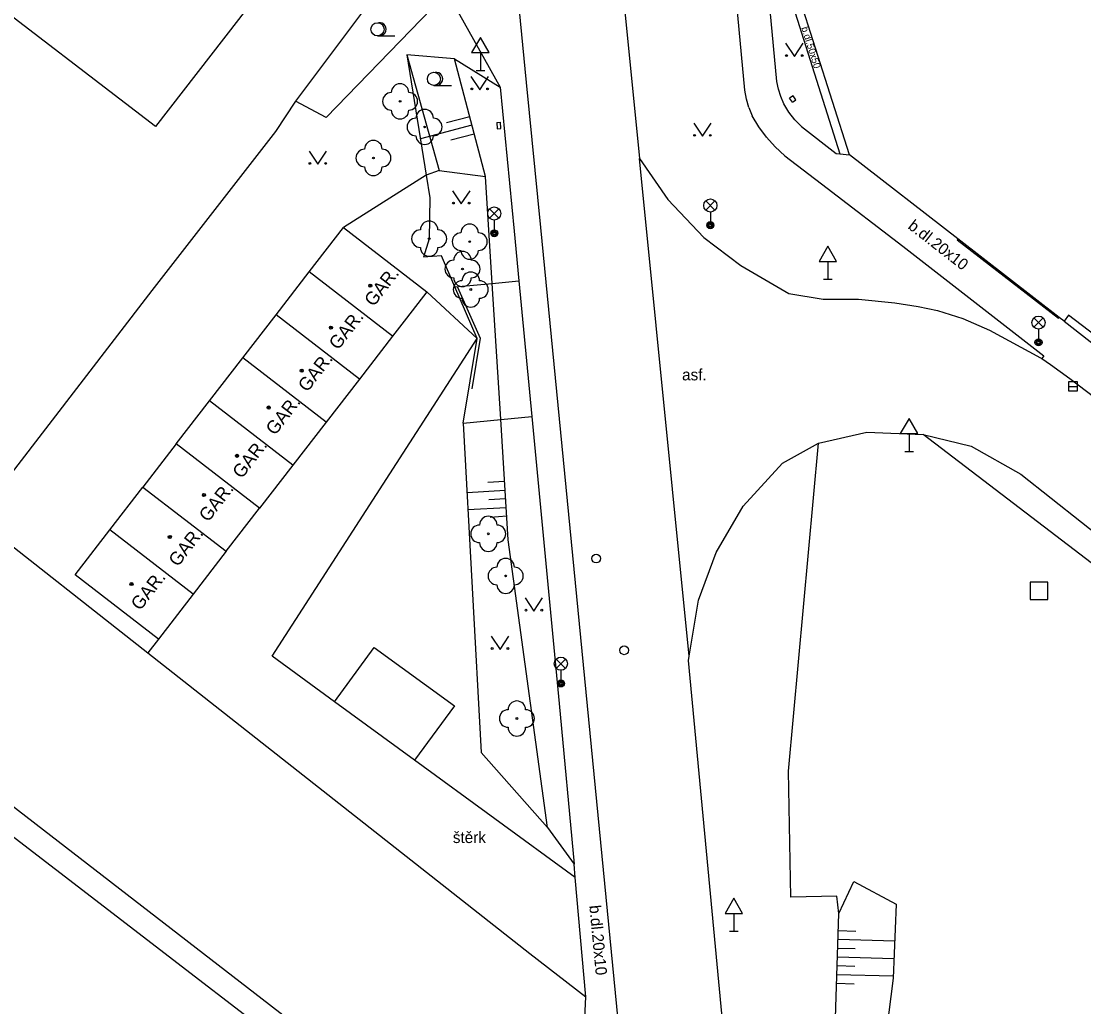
# Model space of a CAD drawing. Extents: x -598932 to -598196, y -1162207 to -1161504.
# Drawn here: x -598832.1 to -598771.5, y -1162157.5 to -1162101.4 of the extents above; entities that cross this region are included whole.
import ezdxf

# ---------------------------------------------------------------- set-up
doc = ezdxf.new("R2010")
doc.units = 0
for name, color, linetype in [('Level 22', 7, 'Continuous'), ('Level 26', 7, 'Continuous'), ('Level 27', 7, 'Continuous'), ('Level 28', 7, 'Continuous'), ('Level 33', 7, 'Continuous'), ('Level 34', 7, 'Continuous'), ('Level 36', 7, 'Continuous'), ('Level 39', 7, 'Continuous'), ('silnoproud - povrch.  znaky a  RIS  skut. velikost', 7, 'Continuous'), ('specificka linie pasportu komunikaci', 7, 'Continuous'), ('TM - budovy zdene_ betonove - NP', 7, 'Continuous'), ('TM - budovy zdene_ betonove - VN', 7, 'Continuous'), ('TM - budovy zdene_ betonove - VP', 7, 'Continuous'), ('TM - chodniky - VP', 7, 'Continuous'), ('TM - dolni hrana svahu', 7, 'Continuous'), ('TM - horni hrana svahu', 7, 'Continuous'), ('TM - hranice souvisleho porostu (skupiny stromu_ kere)', 7, 'Continuous'), ('TM - komunikace - VP', 7, 'Continuous'), ('TM - letecke snimky - pomocna linie', 7, 'Continuous'), ('TM - plot dreveny_ kovovy - VP', 7, 'Continuous'), ('TM - pomocna konstrukcna linie', 7, 'Continuous'), ('TM - popis objektu', 7, 'Continuous'), ('TM - popis povrchu', 7, 'Continuous'), ('TM - rozhrani kultur', 7, 'Continuous'), ('TM - rozhrani ploch obecne - VP', 7, 'Continuous'), ('TM - srafovani', 7, 'Continuous'), ('TM - zabradli - VP', 7, 'Continuous'), ('TM - zed operna - VP', 7, 'Continuous')]:
    doc.layers.add(name, color=color, linetype=linetype)

msp = doc.modelspace()

# ---------------------------------------------------------------- linework, layer by layer
at = {"layer": 'Level 22'}
for centre in [(-598810.46, -1162105.92), (-598809.06, -1162107.38), (-598811.98, -1162109.15), (-598808.8, -1162113.75), (-598806.49, -1162113.92), (-598806.9, -1162115.48), (-598806.43, -1162116.65), (-598805.43, -1162130.58), (-598804.44, -1162132.98), (-598803.8, -1162141.11)]:
    msp.add_circle(centre, 0.05, dxfattribs=at)
for centre, start, end in [((-598810.46, -1162105.42), 0, 180), ((-598810.96, -1162105.92), 90, 270), ((-598809.96, -1162105.92), 270, 90), ((-598809.06, -1162106.88), 0, 180), ((-598810.46, -1162106.42), 180, 0), ((-598809.56, -1162107.38), 90, 270), ((-598808.56, -1162107.38), 270, 90), ((-598811.98, -1162108.65), 0, 180), ((-598809.06, -1162107.88), 180, 0), ((-598812.48, -1162109.15), 90, 270), ((-598811.48, -1162109.15), 270, 90), ((-598811.98, -1162109.65), 180, 0), ((-598808.8, -1162113.25), 0, 180), ((-598806.49, -1162113.42), 0, 180), ((-598809.3, -1162113.75), 90, 270), ((-598808.3, -1162113.75), 270, 90), ((-598806.99, -1162113.92), 90, 270), ((-598805.99, -1162113.92), 270, 90), ((-598808.8, -1162114.25), 180, 0), ((-598806.9, -1162114.98), 0, 180), ((-598806.49, -1162114.42), 180, 0), ((-598807.4, -1162115.48), 90, 270), ((-598806.4, -1162115.48), 270, 90), ((-598806.9, -1162115.98), 180, 0), ((-598806.43, -1162116.15), 0, 180), ((-598806.93, -1162116.65), 90, 270), ((-598805.93, -1162116.65), 270, 90), ((-598806.43, -1162117.15), 180, 0), ((-598805.43, -1162130.08), 0, 180), ((-598805.93, -1162130.58), 90, 270), ((-598804.93, -1162130.58), 270, 90), ((-598805.43, -1162131.08), 180, 0), ((-598804.44, -1162132.48), 0, 180), ((-598804.94, -1162132.98), 90, 270), ((-598803.94, -1162132.98), 270, 90), ((-598804.44, -1162133.48), 180, 0), ((-598803.8, -1162140.61), 0, 180), ((-598804.3, -1162141.11), 90, 270), ((-598803.3, -1162141.11), 270, 90), ((-598803.8, -1162141.61), 180, 0)]:
    msp.add_arc(centre, 0.5, start, end, dxfattribs=at)
at = {"layer": 'Level 26'}
msp.add_lwpolyline([(-598774.53, -1162134.33), (-598773.53, -1162134.33), (-598773.53, -1162133.33), (-598774.53, -1162133.33)], close=True, dxfattribs=at)
at = {"layer": 'Level 27'}
msp.add_line((-598772.34, -1162122.17), (-598771.84, -1162122.17), dxfattribs=at)
msp.add_lwpolyline([(-598772.34, -1162122.42), (-598771.84, -1162122.42), (-598771.84, -1162121.92), (-598772.34, -1162121.92)], close=True, dxfattribs=at)
at = {"layer": 'Level 28'}
for centre in [(-598799.28, -1162131.99), (-598797.68, -1162137.22)]:
    msp.add_circle(centre, 0.25, dxfattribs=at)
at = {"layer": 'Level 33'}
for p, q in [((-598793.035, -1162112.12), (-598792.505, -1162111.59)), ((-598793.035, -1162111.59), (-598792.505, -1162112.12)), ((-598805.355, -1162112.58), (-598804.825, -1162112.05)), ((-598805.355, -1162112.05), (-598804.825, -1162112.58)), ((-598792.77, -1162112.23), (-598792.77, -1162112.98)), ((-598805.09, -1162112.69), (-598805.09, -1162113.44)), ((-598774.325, -1162118.8), (-598773.795, -1162118.27)), ((-598774.325, -1162118.27), (-598773.795, -1162118.8)), ((-598774.06, -1162118.91), (-598774.06, -1162119.66)), ((-598801.555, -1162138.25), (-598801.025, -1162137.72)), ((-598801.555, -1162137.72), (-598801.025, -1162138.25)), ((-598801.29, -1162138.36), (-598801.29, -1162139.11))]:
    msp.add_line(p, q, dxfattribs=at)
for centre, radius in [((-598792.77, -1162111.855), 0.375), ((-598805.09, -1162112.315), 0.375), ((-598792.77, -1162112.98), 0.2), ((-598792.77, -1162112.98), 0.145), ((-598792.77, -1162112.98), 0.0876), ((-598805.09, -1162113.44), 0.2), ((-598805.09, -1162113.44), 0.145), ((-598805.09, -1162113.44), 0.0876), ((-598774.06, -1162118.535), 0.375), ((-598774.06, -1162119.66), 0.2), ((-598774.06, -1162119.66), 0.145), ((-598774.06, -1162119.66), 0.0876), ((-598801.29, -1162137.985), 0.375), ((-598801.29, -1162139.11), 0.2), ((-598801.29, -1162139.11), 0.145), ((-598801.29, -1162139.11), 0.0876)]:
    msp.add_circle(centre, radius, dxfattribs=at)
at = {"layer": 'Level 34'}
for p, q in [((-598805.88, -1162103.142), (-598805.88, -1162104.16)), ((-598806.13, -1162104.16), (-598805.63, -1162104.16)), ((-598786.07, -1162115.042), (-598786.07, -1162116.06)), ((-598786.32, -1162116.06), (-598785.82, -1162116.06)), ((-598781.44, -1162124.862), (-598781.44, -1162125.88)), ((-598781.69, -1162125.88), (-598781.19, -1162125.88)), ((-598791.43, -1162152.222), (-598791.43, -1162153.24)), ((-598791.68, -1162153.24), (-598791.18, -1162153.24))]:
    msp.add_line(p, q, dxfattribs=at)
for points in [[(-598806.38, -1162103.142), (-598805.38, -1162103.142), (-598805.88, -1162102.276)], [(-598786.57, -1162115.042), (-598785.57, -1162115.042), (-598786.07, -1162114.176)], [(-598781.94, -1162124.862), (-598780.94, -1162124.862), (-598781.44, -1162123.996)], [(-598791.93, -1162152.222), (-598790.93, -1162152.222), (-598791.43, -1162151.356)]]:
    msp.add_lwpolyline(points, close=True, dxfattribs=at)
at = {"layer": 'Level 36'}
for p, q in [((-598811.75, -1162102.185), (-598810.75, -1162102.185)), ((-598808.53, -1162105.015), (-598807.53, -1162105.015))]:
    msp.add_line(p, q, dxfattribs=at)
for points in [[(-598788.48, -1162102.61), (-598787.98, -1162103.36), (-598787.48, -1162102.61)], [(-598806.42, -1162104.51), (-598805.92, -1162105.26), (-598805.42, -1162104.51)], [(-598793.72, -1162107.16), (-598793.22, -1162107.91), (-598792.72, -1162107.16)], [(-598815.65, -1162108.76), (-598815.15, -1162109.51), (-598814.65, -1162108.76)], [(-598807.47, -1162111.02), (-598806.97, -1162111.77), (-598806.47, -1162111.02)], [(-598803.33, -1162134.23), (-598802.83, -1162134.98), (-598802.33, -1162134.23)], [(-598805.26, -1162136.42), (-598804.76, -1162137.17), (-598804.26, -1162136.42)]]:
    msp.add_lwpolyline(points, dxfattribs=at)
for centre, radius in [((-598811.75, -1162101.81), 0.375), ((-598788.43, -1162103.31), 0.05), ((-598787.531, -1162103.31), 0.05), ((-598808.53, -1162104.64), 0.375), ((-598806.37, -1162105.21), 0.05), ((-598805.471, -1162105.21), 0.05), ((-598793.67, -1162107.86), 0.05), ((-598792.771, -1162107.86), 0.05), ((-598815.6, -1162109.46), 0.05), ((-598814.701, -1162109.46), 0.05), ((-598807.42, -1162111.72), 0.05), ((-598806.521, -1162111.72), 0.05), ((-598803.28, -1162134.93), 0.05), ((-598802.381, -1162134.93), 0.05), ((-598805.21, -1162137.12), 0.05), ((-598804.311, -1162137.12), 0.05)]:
    msp.add_circle(centre, radius, dxfattribs=at)
for centre in [(-598811.625, -1162101.81), (-598808.405, -1162104.64)]:
    msp.add_arc(centre, 0.375, 260.40593, 99.59407, dxfattribs=at)
at = {"layer": 'Level 39'}
for centre, radius in [((-598812.16, -1162116.43), 0.09), ((-598812.16, -1162116.43), 0.0398), ((-598814.4, -1162118.82), 0.09), ((-598814.4, -1162118.82), 0.0398), ((-598816.07, -1162121.28), 0.09), ((-598816.07, -1162121.28), 0.0398), ((-598817.95, -1162123.38), 0.09), ((-598817.95, -1162123.38), 0.0398), ((-598819.76, -1162126.13), 0.09), ((-598819.76, -1162126.13), 0.0398), ((-598821.64, -1162128.37), 0.09), ((-598821.64, -1162128.37), 0.0398), ((-598823.59, -1162130.76), 0.09), ((-598823.59, -1162130.76), 0.0398), ((-598825.77, -1162133.44), 0.09), ((-598825.77, -1162133.44), 0.0398)]:
    msp.add_circle(centre, radius, dxfattribs=at)
at = {"layer": 'silnoproud - povrch.  znaky a  RIS  skut. velikost'}
for points in [[(-598788.05, -1162105.61), (-598788.25, -1162105.74)], [(-598788.08, -1162105.97), (-598788.25, -1162105.74)], [(-598787.89, -1162105.83), (-598788.05, -1162105.61)], [(-598788.08, -1162105.97), (-598787.89, -1162105.83)], [(-598804.95, -1162107.12), (-598804.73, -1162107.11)], [(-598804.95, -1162107.12), (-598804.93, -1162107.48)], [(-598804.93, -1162107.48), (-598804.71, -1162107.47)], [(-598804.71, -1162107.47), (-598804.73, -1162107.11)]]:
    msp.add_lwpolyline(points, dxfattribs=at)
at = {"layer": 'specificka linie pasportu komunikaci'}
for points in [[(-598807.36, -1162103.5), (-598804.76, -1162105.11)], [(-598793.97, -1162137.55), (-598796.8, -1162109.18)], [(-598808.24, -1162109.87), (-598808.969, -1162110.12)], [(-598808.97, -1162110.12), (-598813.68, -1162113.11)], [(-598807.33, -1162116.5), (-598805.21, -1162116.31), (-598803.69, -1162116.16)], [(-598806.86, -1162124.26), (-598804.719, -1162124.058), (-598802.95, -1162123.88)]]:
    msp.add_lwpolyline(points, dxfattribs=at)
at = {"layer": 'TM - budovy zdene_ betonove - NP'}
msp.add_lwpolyline([(-598763.69, -1162117.09), (-598766.86, -1162121.21), (-598768.09, -1162121.37), (-598768.91, -1162120.74), (-598772.34, -1162118.11), (-598772.6, -1162118.46)], dxfattribs=at)
at = {"layer": 'TM - budovy zdene_ betonove - VN'}
msp.add_lwpolyline([(-598772.6, -1162118.46), (-598767.1, -1162122.75)], dxfattribs=at)
at = {"layer": 'TM - budovy zdene_ betonove - VP'}
for points in [[(-598813.45, -1162093.17), (-598819.68, -1162101.25), (-598824.4, -1162107.36)], [(-598772.6, -1162118.46), (-598772.88, -1162118.24), (-598778.66, -1162113.76), (-598784.84, -1162108.96), (-598787.75, -1162099.83), (-598786.04, -1162097.62), (-598785.73, -1162097.22)], [(-598824.4, -1162107.36), (-598835.09, -1162099.17)], [(-598815.64, -1162115.64), (-598813.68, -1162113.11)], [(-598813.68, -1162113.11), (-598808.93, -1162116.78)], [(-598817.53, -1162118.09), (-598815.64, -1162115.64)], [(-598810.89, -1162119.31), (-598815.64, -1162115.64)], [(-598808.93, -1162116.78), (-598810.09, -1162118.28), (-598810.89, -1162119.31)], [(-598819.43, -1162120.55), (-598817.53, -1162118.09)], [(-598812.78, -1162121.76), (-598817.53, -1162118.09)], [(-598810.89, -1162119.31), (-598812.78, -1162121.76)], [(-598821.32, -1162123), (-598819.43, -1162120.55)], [(-598814.68, -1162124.21), (-598819.43, -1162120.55)], [(-598812.78, -1162121.76), (-598814.68, -1162124.21)], [(-598823.22, -1162125.45), (-598821.32, -1162123)], [(-598816.57, -1162126.67), (-598821.32, -1162123)], [(-598814.68, -1162124.21), (-598816.57, -1162126.67)], [(-598823.22, -1162125.45), (-598825.12, -1162127.91)], [(-598818.47, -1162129.12), (-598823.22, -1162125.45)], [(-598816.57, -1162126.67), (-598818.47, -1162129.12)], [(-598827.01, -1162130.36), (-598825.12, -1162127.91)], [(-598825.12, -1162127.91), (-598820.37, -1162131.57)], [(-598820.37, -1162131.57), (-598818.47, -1162129.12)], [(-598828.99, -1162132.92), (-598827.01, -1162130.36)], [(-598822.26, -1162134.02), (-598827.01, -1162130.36)], [(-598820.37, -1162131.57), (-598822.26, -1162134.02)], [(-598824.24, -1162136.59), (-598828.99, -1162132.92)], [(-598822.26, -1162134.02), (-598824.24, -1162136.59)], [(-598839.09, -1162142.8), (-598802.95, -1162170.58)]]:
    msp.add_lwpolyline(points, dxfattribs=at)
at = {"layer": 'TM - chodniky - VP'}
for points in [[(-598788.97, -1162104.79), (-598789.93, -1162094.6), (-598789.99, -1162093.78)], [(-598809.48, -1162096.64), (-598804.76, -1162105.11), (-598803.96, -1162113.33), (-598803.69, -1162116.16)], [(-598790.81, -1162105.29), (-598791.31, -1162099.77)], [(-598788.58, -1162106.06), (-598788.76, -1162105.65), (-598788.89, -1162105.23), (-598788.97, -1162104.79)], [(-598790.57, -1162106.27), (-598790.71, -1162105.79), (-598790.81, -1162105.29)], [(-598790.57, -1162106.27), (-598790.38, -1162106.74)], [(-598787.57, -1162107.36), (-598787.96, -1162106.97), (-598788.3, -1162106.54), (-598788.58, -1162106.06)], [(-598788.52, -1162109.02), (-598789.07, -1162108.52), (-598789.56, -1162107.97), (-598790, -1162107.37), (-598790.38, -1162106.74)], [(-598787.57, -1162107.36), (-598785.59, -1162108.9), (-598785.38, -1162108.92), (-598784.84, -1162108.96)], [(-598788.52, -1162109.02), (-598786.11, -1162110.87), (-598781.8, -1162114.18), (-598773.76, -1162120.43)], [(-598803.69, -1162116.16), (-598802.95, -1162123.88)], [(-598773.76, -1162120.43), (-598773.87, -1162120.59)], [(-598802.95, -1162123.88), (-598801.39, -1162140.25), (-598800.54, -1162149.42)], [(-598799.86, -1162156.97), (-598800.47, -1162150.17), (-598800.54, -1162149.42)]]:
    msp.add_lwpolyline(points, dxfattribs=at)
at = {"layer": 'TM - dolni hrana svahu'}
for points in [[(-598810.07, -1162103.26), (-598808.969, -1162110.12), (-598808.76, -1162111.42), (-598808.8, -1162113.75), (-598809.12, -1162114.81)], [(-598806.86, -1162124.26), (-598805.84, -1162143.04), (-598802.05, -1162147.33)], [(-598782.17, -1162151.7), (-598782.35, -1162155.91), (-598783.23, -1162162.93), (-598782.54, -1162166.83), (-598782.46, -1162172.74)]]:
    msp.add_lwpolyline(points, dxfattribs=at)
at = {"layer": 'TM - horni hrana svahu'}
for points in [[(-598805.59, -1162110.21), (-598807.36, -1162103.5), (-598810.07, -1162103.26)], [(-598805.21, -1162116.31), (-598805.59, -1162110.21)], [(-598804.72, -1162124.05), (-598805.21, -1162116.31)], [(-598802.05, -1162147.33), (-598804.29, -1162130.92), (-598804.72, -1162124.05)], [(-598785.45, -1162152.22), (-598784.58, -1162150.41)]]:
    msp.add_lwpolyline(points, dxfattribs=at)
at = {"layer": 'TM - hranice souvisleho porostu (skupiny stromu_ kere)'}
for points in [[(-598809.48, -1162096.64), (-598808.65, -1162100.63), (-598814.67, -1162106.85), (-598816.42, -1162105.9)], [(-598810.07, -1162103.26), (-598808.24, -1162109.87), (-598805.59, -1162110.21)]]:
    msp.add_lwpolyline(points, dxfattribs=at)
at = {"layer": 'TM - komunikace - VP'}
for points in [[(-598797.94, -1162159.08), (-598802.44, -1162113.12), (-598803.25, -1162104.84), (-598804.76, -1162089.4)], [(-598797.71, -1162100.23), (-598796.8, -1162109.18), (-598795.2, -1162111.51), (-598793.14, -1162113.68), (-598791.04, -1162115.28), (-598788.3, -1162116.88), (-598786.33, -1162117.19), (-598784.33, -1162117.2), (-598782.26, -1162117.41), (-598780.93, -1162117.62), (-598779.81, -1162117.84), (-598778.38, -1162118.31), (-598776.86, -1162118.97), (-598773.94, -1162120.54)], [(-598773.94, -1162120.54), (-598773.87, -1162120.59), (-598773.38, -1162120.93), (-598772.83, -1162121.32), (-598772.28, -1162121.72)], [(-598772.28, -1162121.72), (-598769.9, -1162123.53), (-598769.53, -1162123.81), (-598769.18, -1162124.08)], [(-598786.61, -1162125.41), (-598783.84, -1162124.78), (-598780.63, -1162124.92), (-598777.89, -1162125.59), (-598775.06, -1162127.17), (-598769.88, -1162131.29), (-598763.17, -1162136.48)], [(-598792.05, -1162158.54), (-598794.01, -1162137.8), (-598793.97, -1162137.55), (-598793.44, -1162134.37), (-598792.44, -1162131.65), (-598790.89, -1162129), (-598788.65, -1162126.55), (-598786.61, -1162125.41)]]:
    msp.add_lwpolyline(points, dxfattribs=at)
at = {"layer": 'TM - letecke snimky - pomocna linie'}
for points in [[(-598808.93, -1162116.78), (-598806.07, -1162119.44)], [(-598800.47, -1162150.17), (-598809.63, -1162143.49), (-598814.19, -1162140.16), (-598817.75, -1162137.56), (-598806.07, -1162119.44)], [(-598824.24, -1162136.59), (-598824.84, -1162137.37)], [(-598814.19, -1162140.16), (-598811.93, -1162137.06), (-598807.36, -1162140.39), (-598809.63, -1162143.49)]]:
    msp.add_lwpolyline(points, dxfattribs=at)
at = {"layer": 'TM - plot dreveny_ kovovy - VP'}
for points in [[(-598810.37, -1162097.83), (-598816.42, -1162105.9)], [(-598816.42, -1162105.9), (-598817.56, -1162107.63), (-598824.62, -1162116.71), (-598834.61, -1162129.69), (-598824.84, -1162137.37), (-598803.06, -1162154.5), (-598799.86, -1162156.97)], [(-598785.72, -1162161.14), (-598785.45, -1162152.22), (-598785.56, -1162151.24), (-598788.18, -1162151.29), (-598788.31, -1162144.11), (-598786.61, -1162125.41)], [(-598800.37, -1162167.48), (-598799.86, -1162156.97)]]:
    msp.add_lwpolyline(points, dxfattribs=at)
at = {"layer": 'TM - pomocna konstrukcna linie'}
for points in [[(-598767.93, -1162134.62), (-598780.63, -1162124.92)], [(-598784.58, -1162150.41), (-598782.17, -1162151.7)]]:
    msp.add_lwpolyline(points, dxfattribs=at)
at = {"layer": 'TM - rozhrani kultur'}
msp.add_lwpolyline([(-598802.05, -1162147.33), (-598800.54, -1162149.42)], dxfattribs=at)
at = {"layer": 'TM - rozhrani ploch obecne - VP'}
for points in [[(-598789.93, -1162094.6), (-598786.43, -1162097.31), (-598788.3, -1162099.72), (-598785.38, -1162108.92)], [(-598778.66, -1162113.76), (-598778.7, -1162113.81)], [(-598778.7, -1162113.81), (-598772.92, -1162118.29)], [(-598772.88, -1162118.24), (-598772.92, -1162118.29)], [(-598838.25, -1162141.69), (-598802.17, -1162169.58)]]:
    msp.add_lwpolyline(points, dxfattribs=at)
at = {"layer": 'TM - srafovani'}
for points in [[(-598806.49, -1162106.8), (-598807.82, -1162107.15)], [(-598806.36, -1162107.28), (-598809.3, -1162108.06)], [(-598807.56, -1162108.12), (-598806.24, -1162107.77)], [(-598804.5, -1162127.59), (-598805.45, -1162127.65)], [(-598806.64, -1162128.22), (-598804.47, -1162128.09)], [(-598804.44, -1162128.59), (-598805.39, -1162128.65)], [(-598804.41, -1162129.09), (-598806.59, -1162129.22)], [(-598804.38, -1162129.58), (-598805.33, -1162129.64)], [(-598785.48, -1162153.2), (-598784.48, -1162153.23)], [(-598785.51, -1162154.2), (-598784.51, -1162154.23)], [(-598785.49, -1162153.7), (-598782.26, -1162153.79)], [(-598785.52, -1162154.7), (-598782.3, -1162154.79)], [(-598785.54, -1162155.2), (-598784.54, -1162155.23)], [(-598785.56, -1162155.7), (-598782.34, -1162155.79)], [(-598785.57, -1162156.2), (-598784.57, -1162156.23)]]:
    msp.add_lwpolyline(points, dxfattribs=at)
at = {"layer": 'TM - zabradli - VP'}
msp.add_lwpolyline([(-598807.18, -1162116.51), (-598805.9, -1162119.43), (-598806.37, -1162122.32)], dxfattribs=at)
at = {"layer": 'TM - zed operna - VP'}
msp.add_lwpolyline([(-598806.86, -1162124.26), (-598806.07, -1162119.44), (-598807.33, -1162116.5), (-598808.09, -1162114.72), (-598809.12, -1162114.81)], dxfattribs=at)

# ---------------------------------------------------------------- texts
at = {"layer": 'TM - popis objektu'}
for p in [(-598811.97, -1162117.67), (-598813.99, -1162120.14), (-598815.75, -1162122.54), (-598817.59, -1162125.01), (-598819.49, -1162127.48), (-598821.4, -1162129.95), (-598823.13, -1162132.5), (-598825.28, -1162135)]:
    msp.add_text('GAR.', height=0.75, rotation=52.28029, dxfattribs=at).set_placement(p)
at = {"layer": 'TM - popis povrchu'}
for s, height, rotation, p in [('b.dl.50x50', 0.4, 287.60079, (-598787.59, -1162101.73)), ('b.dl.20x10', 0.65, 322.14251, (-598781.55, -1162113.13)), ('b.dl.20x10', 0.65, 275.35, (-598799.67, -1162151.78))]:
    msp.add_text(s, height=height, rotation=rotation, dxfattribs=at).set_placement(p)
for s, p in [('asf.', (-598794.38, -1162121.83)), ('štěrk', (-598807.45, -1162148.21))]:
    msp.add_text(s, height=0.65, dxfattribs=at).set_placement(p)

doc.saveas('drawing.dxf')
